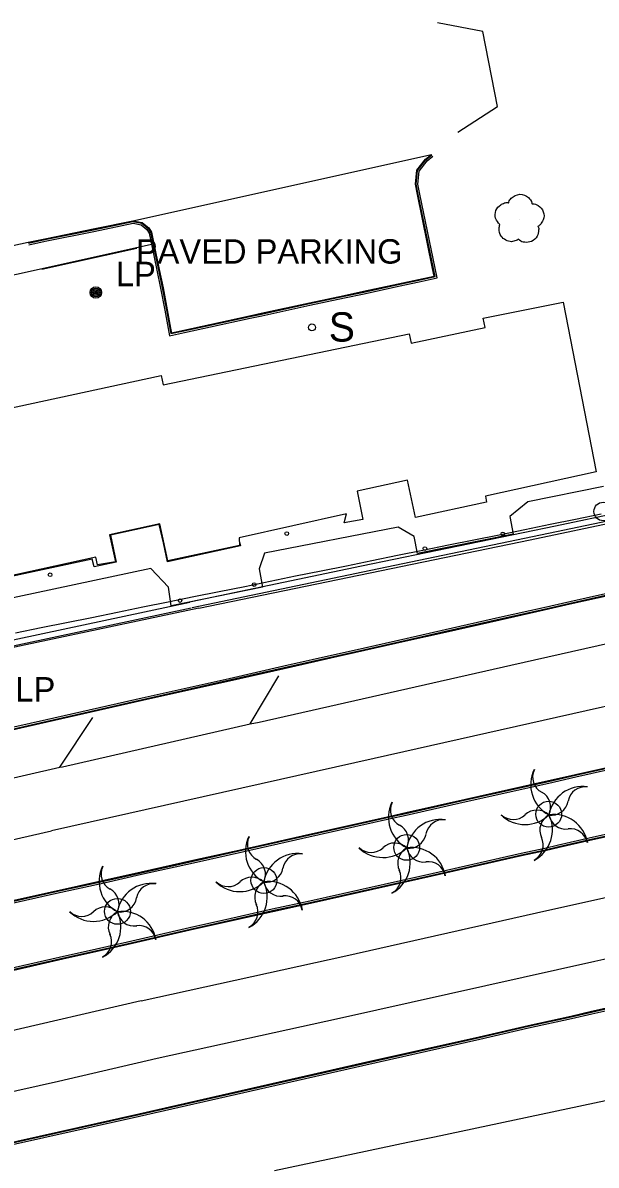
# Model space of a CAD drawing. Extents: x 368532 to 392481, y 10654822 to 10676899.
# Drawn here: x 386981.4 to 387098.8, y 10655432.2 to 10655666.1 of the extents above; entities that cross this region are included whole.
import ezdxf

# ---------------------------------------------------------------- set-up
doc = ezdxf.new("R2010")
doc.units = 0
for name, color, linetype in [('p_Catenary', 7, 'Continuous'), ('p_dtm sidewalk', 7, 'Continuous'), ('p_dtm slab', 7, 'Continuous'), ('p_road - paved curb', 7, 'Continuous'), ('p_road general road feature', 7, 'Continuous'), ('p_road paint stripe', 7, 'Continuous'), ('p_structure building', 7, 'Continuous'), ('p_structure fence', 7, 'Continuous'), ('p_structure sign', 7, 'Continuous'), ('p_structure unidentified', 7, 'Continuous'), ('p_structure wall', 7, 'Continuous'), ('p_utility general pole', 7, 'Continuous'), ('p_veg tree', 7, 'Continuous')]:
    doc.layers.add(name, color=color, linetype=linetype)

msp = doc.modelspace()

# ---------------------------------------------------------------- linework, layer by layer
at = {"layer": 'p_Catenary'}
for points in [[(386979.89, 10655541.19), (386985.11, 10655542.25), (386990.32, 10655543.3), (386995.54, 10655544.36), (387000.75, 10655545.42), (387005.96, 10655546.48), (387011.18, 10655547.54), (387016.39, 10655548.6), (387021.61, 10655549.65), (387026.82, 10655550.71), (387032.03, 10655551.77), (387037.25, 10655552.83), (387042.46, 10655553.89), (387047.68, 10655554.94), (387052.89, 10655556), (387058.1, 10655557.06), (387063.32, 10655558.12), (387068.53, 10655559.18), (387073.75, 10655560.24), (387078.96, 10655561.29), (387084.17, 10655562.35), (387089.39, 10655563.41), (387094.6, 10655564.47), (387099.82, 10655565.53)], [(387032.92, 10655431.06), (387038.38, 10655432.22), (387043.84, 10655433.38), (387049.31, 10655434.53), (387054.77, 10655435.69), (387060.23, 10655436.85), (387065.7, 10655438), (387071.16, 10655439.16), (387076.62, 10655440.31), (387082.08, 10655441.47), (387087.55, 10655442.63), (387093.01, 10655443.78), (387098.47, 10655444.94), (387103.94, 10655446.1)]]:
    msp.add_lwpolyline(points, dxfattribs=at)
at = {"layer": 'p_dtm sidewalk'}
for p, q in [((386982.3, 10655615.12), (387007.7, 10655620.77)), ((386976.23, 10655613.82), (386982.3, 10655615.12))]:
    msp.add_line(p, q, dxfattribs=at)
for centre in [(387089.08, 10655504.05), (387060, 10655497.25), (387030.76, 10655490.46), (387000.76, 10655484.15)]:
    msp.add_circle(centre, 2.65, dxfattribs=at)
at = {"layer": 'p_dtm slab'}
for p, q in [((387100.33, 10655571.17), (387084.82, 10655568)), ((387084.82, 10655568), (387081.1, 10655565.04)), ((387081.1, 10655565.04), (387081.82, 10655561.4)), ((387009.31, 10655563.35), (386999.34, 10655561.22)), ((387010.18, 10655559.65), (387009.31, 10655563.35)), ((387058.27, 10655562.8), (387030.85, 10655557.48)), ((387061.56, 10655560.94), (387058.27, 10655562.8)), ((386999.34, 10655561.22), (387000.47, 10655555.63)), ((387062.22, 10655557.41), (387061.56, 10655560.94)), ((387081.82, 10655561.4), (387062.22, 10655557.41)), ((387011, 10655555.76), (387010.18, 10655559.65)), ((387025.95, 10655559.01), (387011, 10655555.76)), ((387025.75, 10655559.84), (387025.95, 10655559.01)), ((386995.6, 10655556.29), (386954.12, 10655547.39)), ((386995.99, 10655554.7), (386995.6, 10655556.29)), ((387030.85, 10655557.48), (387029.78, 10655554.29)), ((387007.62, 10655554.35), (386955.03, 10655543.23)), ((387000.47, 10655555.63), (386995.99, 10655554.7)), ((387011.24, 10655550.54), (387007.62, 10655554.35)), ((387029.78, 10655554.29), (387030.48, 10655550.56)), ((387011.78, 10655546.69), (387011.24, 10655550.54)), ((387030.48, 10655550.56), (387011.78, 10655546.69))]:
    msp.add_line(p, q, dxfattribs=at)
at = {"layer": 'p_road - paved curb'}
for p, q in [((387003.88, 10655625.56), (387065.05, 10655639.18)), ((386985.89, 10655621.87), (386995.8, 10655623.89)), ((386985.92, 10655621.72), (386995.83, 10655623.74)), ((386995.8, 10655623.89), (387003.88, 10655625.56)), ((386995.83, 10655623.74), (387003.91, 10655625.41)), ((386995.9, 10655623.4), (387003.98, 10655625.07)), ((386975.2, 10655619.6), (386982.5, 10655621.17)), ((386982.5, 10655621.17), (386985.89, 10655621.87)), ((386982.53, 10655621.02), (386985.92, 10655621.72)), ((386982.6, 10655620.68), (386985.99, 10655621.38)), ((386985.99, 10655621.38), (386995.9, 10655623.4)), ((387104.86, 10655550.11), (387093.39, 10655547.55)), ((387104.94, 10655549.77), (387093.47, 10655547.21)), ((387104.97, 10655549.62), (387093.5, 10655547.06)), ((387088.05, 10655546.31), (387079.03, 10655544.3)), ((387093.39, 10655547.55), (387088.05, 10655546.31)), ((387093.47, 10655547.21), (387088.13, 10655545.97)), ((387093.5, 10655547.06), (387088.16, 10655545.82)), ((387079.03, 10655544.3), (387067.87, 10655541.77)), ((387079.11, 10655543.96), (387067.95, 10655541.43)), ((387088.13, 10655545.97), (387079.11, 10655543.96)), ((387088.16, 10655545.82), (387079.14, 10655543.81)), ((387067.87, 10655541.77), (387059.79, 10655539.97)), ((387079.14, 10655543.81), (387067.98, 10655541.28)), ((387059.79, 10655539.97), (387049.22, 10655537.57)), ((387059.87, 10655539.63), (387049.3, 10655537.23)), ((387059.9, 10655539.48), (387049.33, 10655537.08)), ((387067.95, 10655541.43), (387059.87, 10655539.63)), ((387067.98, 10655541.28), (387059.9, 10655539.48)), ((387049.22, 10655537.57), (387045.84, 10655536.83)), ((387049.3, 10655537.23), (387045.92, 10655536.49)), ((387049.33, 10655537.08), (387045.95, 10655536.34)), ((387045.84, 10655536.83), (387034.81, 10655534.33)), ((387045.92, 10655536.49), (387034.89, 10655533.99)), ((387045.95, 10655536.34), (387034.92, 10655533.84)), ((387034.81, 10655534.33), (387023.61, 10655531.8)), ((387034.89, 10655533.99), (387023.69, 10655531.46)), ((387034.92, 10655533.84), (387023.72, 10655531.31)), ((387023.61, 10655531.8), (387005.79, 10655527.79)), ((387023.69, 10655531.46), (387005.87, 10655527.45)), ((387023.72, 10655531.31), (387005.9, 10655527.3)), ((387005.79, 10655527.79), (386986.26, 10655523.35)), ((387005.87, 10655527.45), (386986.34, 10655523.01)), ((387005.9, 10655527.3), (386986.37, 10655522.86)), ((386986.26, 10655523.35), (386965.24, 10655518.65)), ((386986.34, 10655523.01), (386965.32, 10655518.31)), ((386986.37, 10655522.86), (386965.35, 10655518.16)), ((387094.55, 10655512.17), (387112.43, 10655516.18)), ((387094.58, 10655512.02), (387112.46, 10655516.03)), ((387094.66, 10655511.68), (387112.54, 10655515.69)), ((387089.02, 10655510.92), (387094.55, 10655512.17)), ((387089.05, 10655510.77), (387094.58, 10655512.02)), ((387089.13, 10655510.43), (387094.66, 10655511.68)), ((387072.04, 10655507.12), (387089.02, 10655510.92)), ((387072.07, 10655506.97), (387089.05, 10655510.77)), ((387072.15, 10655506.63), (387089.13, 10655510.43)), ((387059.8, 10655504.36), (387072.04, 10655507.12)), ((387059.83, 10655504.21), (387072.07, 10655506.97)), ((387059.91, 10655503.87), (387072.15, 10655506.63)), ((387056.6, 10655503.66), (387059.8, 10655504.36)), ((387056.63, 10655503.51), (387059.83, 10655504.21)), ((387127.61, 10655505.9), (387097.37, 10655499.13)), ((387127.69, 10655505.56), (387097.45, 10655498.79)), ((387127.72, 10655505.41), (387097.48, 10655498.64)), ((387038.62, 10655499.62), (387056.6, 10655503.66)), ((387038.65, 10655499.47), (387056.63, 10655503.51)), ((387038.73, 10655499.13), (387056.71, 10655503.17)), ((387056.71, 10655503.17), (387059.91, 10655503.87)), ((387026.23, 10655496.84), (387038.62, 10655499.62)), ((387026.26, 10655496.69), (387038.65, 10655499.47)), ((387026.34, 10655496.35), (387038.73, 10655499.13)), ((387091.11, 10655497.72), (387088.28, 10655497.05)), ((387091.19, 10655497.38), (387088.36, 10655496.71)), ((387091.22, 10655497.23), (387088.39, 10655496.56)), ((387097.37, 10655499.13), (387091.11, 10655497.72)), ((387097.45, 10655498.79), (387091.19, 10655497.38)), ((387097.48, 10655498.64), (387091.22, 10655497.23)), ((387016.23, 10655494.6), (387026.23, 10655496.84)), ((387016.26, 10655494.45), (387026.26, 10655496.69)), ((387016.34, 10655494.11), (387026.34, 10655496.35)), ((387083.42, 10655495.98), (387065.12, 10655491.84)), ((387083.5, 10655495.64), (387065.2, 10655491.5)), ((387083.53, 10655495.49), (387065.23, 10655491.35)), ((387088.28, 10655497.05), (387083.42, 10655495.98)), ((387088.36, 10655496.71), (387083.5, 10655495.64)), ((387088.39, 10655496.56), (387083.53, 10655495.49)), ((387005.59, 10655492.22), (387016.23, 10655494.6)), ((387005.62, 10655492.07), (387016.26, 10655494.45)), ((387005.7, 10655491.73), (387016.34, 10655494.11)), ((386987.57, 10655488.21), (386997.96, 10655490.51)), ((386987.6, 10655488.06), (386997.99, 10655490.36)), ((386997.96, 10655490.51), (387005.59, 10655492.22)), ((386997.99, 10655490.36), (387005.62, 10655492.07)), ((386998.07, 10655490.02), (387005.7, 10655491.73)), ((387065.12, 10655491.84), (387050.19, 10655488.5)), ((387065.2, 10655491.5), (387050.27, 10655488.16)), ((387065.23, 10655491.35), (387050.3, 10655488.01)), ((386974.29, 10655485.24), (386987.57, 10655488.21)), ((386974.32, 10655485.09), (386987.6, 10655488.06)), ((386987.68, 10655487.72), (386998.07, 10655490.02)), ((387050.19, 10655488.5), (387040.16, 10655486.26)), ((387050.27, 10655488.16), (387040.24, 10655485.92)), ((387050.3, 10655488.01), (387040.27, 10655485.77)), ((386974.4, 10655484.75), (386987.68, 10655487.72)), ((387040.16, 10655486.26), (387032.46, 10655484.57)), ((387040.24, 10655485.92), (387032.54, 10655484.23)), ((387040.27, 10655485.77), (387032.57, 10655484.08)), ((387032.46, 10655484.57), (387023.77, 10655482.61)), ((387032.54, 10655484.23), (387023.85, 10655482.27)), ((387032.57, 10655484.08), (387023.88, 10655482.12)), ((387023.77, 10655482.61), (387015.54, 10655480.77)), ((387023.85, 10655482.27), (387015.62, 10655480.43)), ((387023.88, 10655482.12), (387015.65, 10655480.28)), ((387015.54, 10655480.77), (387002.85, 10655477.85)), ((387015.62, 10655480.43), (387002.93, 10655477.51)), ((387015.65, 10655480.28), (387002.96, 10655477.36)), ((387002.85, 10655477.85), (386994.37, 10655475.93)), ((387002.93, 10655477.51), (386994.45, 10655475.59)), ((387002.96, 10655477.36), (386994.48, 10655475.44)), ((386990.33, 10655475.02), (386976.79, 10655471.94)), ((386990.41, 10655474.68), (386976.87, 10655471.6)), ((386990.44, 10655474.53), (386976.9, 10655471.45)), ((386994.37, 10655475.93), (386990.33, 10655475.02)), ((386994.45, 10655475.59), (386990.41, 10655474.68)), ((386994.48, 10655475.44), (386990.44, 10655474.53)), ((387097.84, 10655463.68), (387111.5, 10655466.74)), ((387097.87, 10655463.53), (387111.53, 10655466.59)), ((387097.95, 10655463.19), (387111.61, 10655466.25)), ((387084.85, 10655460.8), (387093.63, 10655462.71)), ((387084.88, 10655460.65), (387093.66, 10655462.56)), ((387084.96, 10655460.31), (387093.74, 10655462.22)), ((387093.63, 10655462.71), (387097.84, 10655463.68)), ((387093.66, 10655462.56), (387097.87, 10655463.53)), ((387093.74, 10655462.22), (387097.95, 10655463.19)), ((387074.87, 10655458.48), (387084.85, 10655460.8)), ((387074.9, 10655458.33), (387084.88, 10655460.65)), ((387074.98, 10655457.99), (387084.96, 10655460.31)), ((387050.92, 10655453.1), (387074.87, 10655458.48)), ((387050.95, 10655452.95), (387074.9, 10655458.33)), ((387051.03, 10655452.61), (387074.98, 10655457.99)), ((387005.15, 10655442.7), (387050.92, 10655453.1)), ((387005.18, 10655442.55), (387050.95, 10655452.95)), ((387005.26, 10655442.21), (387051.03, 10655452.61)), ((386942, 10655428.59), (387005.15, 10655442.7)), ((386942.03, 10655428.44), (387005.18, 10655442.55)), ((386942.11, 10655428.1), (387005.26, 10655442.21))]:
    msp.add_line(p, q, dxfattribs=at)
at = {"layer": 'p_road general road feature'}
for p, q in [((387062.05, 10655635.95), (387063.82, 10655638.19)), ((387062.2, 10655635.89), (387063.93, 10655638.08)), ((387062.53, 10655635.76), (387064.18, 10655637.84)), ((387063.82, 10655638.19), (387065.05, 10655639.18)), ((387063.93, 10655638.08), (387065.14, 10655639.06)), ((387064.18, 10655637.84), (387065.36, 10655638.79)), ((387061.78, 10655633.05), (387062.05, 10655635.95)), ((387061.93, 10655633.06), (387062.2, 10655635.89)), ((387062.28, 10655633.08), (387062.53, 10655635.76)), ((387062.21, 10655630.95), (387061.78, 10655633.05)), ((387062.36, 10655630.98), (387061.93, 10655633.06)), ((387062.7, 10655631.05), (387062.28, 10655633.08)), ((387065.31, 10655615.79), (387062.21, 10655630.95)), ((387065.46, 10655615.82), (387062.36, 10655630.98)), ((387065.8, 10655615.89), (387062.7, 10655631.05)), ((387003.88, 10655625.56), (387005.81, 10655625.23)), ((387003.91, 10655625.41), (387005.75, 10655625.09)), ((387003.98, 10655625.07), (387005.6, 10655624.76)), ((387005.6, 10655624.76), (387006.79, 10655623.79)), ((387005.75, 10655625.09), (387007.05, 10655624.02)), ((387005.81, 10655625.23), (387007.17, 10655624.12)), ((387006.79, 10655623.79), (387007.23, 10655623.06)), ((387007.05, 10655624.02), (387007.56, 10655623.18)), ((387007.17, 10655624.12), (387007.7, 10655623.24)), ((387007.23, 10655623.06), (387007.7, 10655620.77)), ((387007.56, 10655623.18), (387008.04, 10655620.84)), ((387007.7, 10655623.24), (387008.19, 10655620.87)), ((387007.7, 10655620.77), (387008.82, 10655615.47)), ((387008.04, 10655620.84), (387009.16, 10655615.54)), ((387008.19, 10655620.87), (387009.31, 10655615.57)), ((387008.82, 10655615.47), (387009.6, 10655611.74)), ((387009.16, 10655615.54), (387009.94, 10655611.81)), ((387009.31, 10655615.57), (387010.09, 10655611.84)), ((387062.43, 10655613.56), (387065.62, 10655614.25)), ((387065.62, 10655614.25), (387065.31, 10655615.79)), ((387065.8, 10655614.13), (387065.46, 10655615.82)), ((387066.21, 10655613.87), (387065.8, 10655615.89)), ((387009.94, 10655611.81), (387010.79, 10655607.32)), ((387010.09, 10655611.84), (387010.94, 10655607.35)), ((387051.16, 10655611.13), (387058.24, 10655612.66)), ((387051.19, 10655610.98), (387058.27, 10655612.51)), ((387051.26, 10655610.64), (387058.35, 10655612.17)), ((387058.24, 10655612.66), (387062.43, 10655613.56)), ((387058.27, 10655612.51), (387062.46, 10655613.41)), ((387058.35, 10655612.17), (387062.54, 10655613.07)), ((387062.46, 10655613.41), (387065.8, 10655614.13)), ((387062.54, 10655613.07), (387066.21, 10655613.87)), ((387009.6, 10655611.74), (387010.45, 10655607.26)), ((387040.06, 10655608.75), (387047.17, 10655610.28)), ((387040.09, 10655608.6), (387047.2, 10655610.13)), ((387040.17, 10655608.26), (387047.27, 10655609.79)), ((387047.17, 10655610.28), (387051.16, 10655611.13)), ((387047.2, 10655610.13), (387051.19, 10655610.98)), ((387047.27, 10655609.79), (387051.26, 10655610.64)), ((387010.45, 10655607.26), (387011.15, 10655603.51)), ((387010.79, 10655607.32), (387011.49, 10655603.57)), ((387010.94, 10655607.35), (387011.64, 10655603.6)), ((387030.21, 10655606.62), (387040.06, 10655608.75)), ((387030.24, 10655606.47), (387040.09, 10655608.6)), ((387030.31, 10655606.13), (387040.17, 10655608.26)), ((387019.71, 10655604.36), (387027.83, 10655606.12)), ((387019.74, 10655604.21), (387027.86, 10655605.97)), ((387019.82, 10655603.87), (387027.93, 10655605.63)), ((387027.83, 10655606.12), (387030.21, 10655606.62)), ((387027.86, 10655605.97), (387030.24, 10655606.47)), ((387027.93, 10655605.63), (387030.31, 10655606.13)), ((387011.15, 10655603.51), (387011.42, 10655602.04)), ((387011.42, 10655602.04), (387014.47, 10655602.71)), ((387011.49, 10655603.57), (387011.7, 10655602.46)), ((387011.64, 10655603.6), (387011.82, 10655602.64)), ((387011.7, 10655602.46), (387014.39, 10655603.05)), ((387011.82, 10655602.64), (387014.36, 10655603.2)), ((387014.36, 10655603.2), (387019.71, 10655604.36)), ((387014.39, 10655603.05), (387019.74, 10655604.21)), ((387014.47, 10655602.71), (387019.82, 10655603.87))]:
    msp.add_line(p, q, dxfattribs=at)
at = {"layer": 'p_road paint stripe'}
for p, q in [((387081.3, 10655534.57), (387120.96, 10655543.44)), ((387139.38, 10655534.77), (387096.78, 10655525.2)), ((387027.94, 10655522.55), (387033.83, 10655532.37)), ((387029.8, 10655522.88), (387081.3, 10655534.57)), ((386988.95, 10655513.69), (386995.71, 10655523.84)), ((387096.78, 10655525.2), (387053.36, 10655515.46)), ((386989.54, 10655513.72), (387027.94, 10655522.55)), ((387027.94, 10655522.55), (387029.8, 10655522.88)), ((386970.35, 10655509.36), (386988.95, 10655513.69)), ((387053.36, 10655515.46), (386987.26, 10655500.65)), ((386988.95, 10655513.69), (386989.54, 10655513.72)), ((386955.29, 10655493.39), (386987.26, 10655500.65)), ((387086.61, 10655483.82), (387125.34, 10655492.57)), ((387047.55, 10655475.03), (387086.61, 10655483.82)), ((387148.87, 10655485.3), (387098.54, 10655473.89)), ((387005.62, 10655465.8), (387047.55, 10655475.03)), ((387098.54, 10655473.89), (387046.22, 10655462.19)), ((387005.62, 10655465.8), (386969.63, 10655457.51)), ((387046.22, 10655462.19), (387008.92, 10655453.98)), ((387008.92, 10655453.98), (386988.68, 10655449.32)), ((386988.68, 10655449.32), (386959.12, 10655442.61))]:
    msp.add_line(p, q, dxfattribs=at)
at = {"layer": 'p_structure building'}
msp.add_lwpolyline([(386967.3, 10655584.74), (387009.73, 10655593.91), (387010.15, 10655591.98), (387060.49, 10655602.45), (387060.91, 10655600.53), (387076.09, 10655603.73), (387075.69, 10655605.61), (387092.02, 10655608.89), (387098.79, 10655574.13), (387076.16, 10655569.15), (387076.35, 10655567.92), (387061.81, 10655564.78), (387060.16, 10655572.43), (387049.88, 10655570.21), (387051.01, 10655564.42), (387047.19, 10655563.72), (387047.67, 10655565.53), (387025.71, 10655560.62), (387025.79, 10655559.1), (387011.08, 10655555.92), (387009.45, 10655563.49), (386999.14, 10655561.26), (387000.33, 10655555.73), (386996.68, 10655555.11), (386996.36, 10655556.65), (386949.88, 10655546.52)], dxfattribs=at)
at = {"layer": 'p_structure fence'}
for p, q in [((387004.76, 10655619.92), (386985.24, 10655615.58)), ((387085.27, 10655560.23), (387131.74, 10655570.09)), ((387017.41, 10655546.21), (387085.27, 10655560.23)), ((387017.41, 10655546.21), (386838.87, 10655508.57))]:
    msp.add_line(p, q, dxfattribs=at)
at = {"layer": 'p_structure sign'}
msp.add_circle((387040.58, 10655603.73), 0.713, dxfattribs=at)
at = {"layer": 'p_structure unidentified'}
for centre in [(387035.43, 10655561.52), (387079.7, 10655561.46), (387063.74, 10655558.45), (386986.97, 10655553.08), (387028.78, 10655551.06), (387013.57, 10655547.78)]:
    msp.add_circle(centre, 0.375, dxfattribs=at)
at = {"layer": 'p_structure wall'}
for p, q in [((387075.62, 10655664.33), (387066.32, 10655666.11)), ((387078.57, 10655648.95), (387075.62, 10655664.33)), ((387070.5, 10655643.73), (387078.57, 10655648.95)), ((387090.47, 10655563.09), (387159.38, 10655577.66)), ((387090.71, 10655561.92), (387159.63, 10655576.49)), ((387050.77, 10655554.88), (387090.47, 10655563.09)), ((387051.01, 10655553.7), (387090.71, 10655561.92)), ((387015.83, 10655547.57), (387050.77, 10655554.88)), ((387016.07, 10655546.4), (387051.01, 10655553.7)), ((386936.76, 10655530.66), (387015.6, 10655547.46)), ((386937.01, 10655529.49), (387015.85, 10655546.29))]:
    msp.add_line(p, q, dxfattribs=at)
at = {"layer": 'p_utility general pole'}
for centre, radius in [((386996.33, 10655610.89), 1.19), ((386996.33, 10655610.89), 0.901), ((386996.33, 10655610.89), 0.608), ((386996.33, 10655610.89), 0.337), ((386996.33, 10655610.89), 0.12), ((387100.25, 10655566.04), 1.9)]:
    msp.add_circle(centre, radius, dxfattribs=at)
at = {"layer": 'p_veg tree'}
msp.add_line((387083.13, 10655625.84), (387083.13, 10655625.84), dxfattribs=at)
for centre, radius, start, end in [((387092.45, 10655510.13), 7.06, 153.934, 241.934), ((387089.31, 10655511.63), 3.52, 153.934, 241.934), ((387096.07, 10655502.67), 7.06, 81.934, 169.934), ((387096.53, 10655506.13), 3.52, 81.934, 169.934), ((387085.97, 10655505.47), 3.52, 334, 62), ((387089.61, 10655507.35), 3.52, 261.934, 349.934), ((387063.33, 10655503.38), 7.06, 153.934, 241.934), ((387060.19, 10655504.88), 3.52, 153.934, 241.934), ((387086.67, 10655501.37), 3.52, 45.9339, 133.9339), ((387066.95, 10655495.92), 7.06, 81.934, 169.934), ((387067.41, 10655499.38), 3.52, 81.934, 169.934), ((387084.23, 10655508.99), 7.06, 225.934, 313.934), ((387081.83, 10655506.47), 3.52, 225.934, 313.934), ((387082.79, 10655500.83), 7.06, 297.9339, 25.9339), ((387090.79, 10655500.79), 3.52, 117.934, 205.934), ((387090.11, 10655496.93), 7.06, 9.934, 97.934), ((387092.61, 10655504.51), 3.52, 189.934, 277.934), ((387056.85, 10655498.72), 3.52, 334, 62), ((387060.49, 10655500.6), 3.52, 261.934, 349.934), ((387093.53, 10655497.55), 3.52, 9.934, 97.934), ((387034.04, 10655496.39), 7.06, 153.934, 241.934), ((387030.9, 10655497.89), 3.52, 153.934, 241.934), ((387055.11, 10655502.24), 7.06, 225.934, 313.934), ((387052.71, 10655499.72), 3.52, 225.934, 313.934), ((387057.55, 10655494.62), 3.52, 45.9339, 133.9339), ((387053.67, 10655494.08), 7.06, 297.9339, 25.9339), ((387060.99, 10655490.18), 7.06, 9.934, 97.934), ((387084.43, 10655497.77), 3.52, 297.934, 25.934), ((387027.56, 10655491.73), 3.52, 334, 62), ((387037.66, 10655488.93), 7.06, 81.934, 169.934), ((387038.12, 10655492.39), 3.52, 81.934, 169.934), ((387061.67, 10655494.04), 3.52, 117.934, 205.934), ((387063.49, 10655497.76), 3.52, 189.934, 277.934), ((387004.06, 10655490.29), 7.06, 153.934, 241.934), ((387000.92, 10655491.79), 3.52, 153.934, 241.934), ((387031.2, 10655493.61), 3.52, 261.934, 349.934), ((387055.31, 10655491.02), 3.52, 297.934, 25.934), ((387064.41, 10655490.8), 3.52, 9.934, 97.934), ((387025.82, 10655495.25), 7.06, 225.934, 313.934), ((387023.42, 10655492.73), 3.52, 225.934, 313.934), ((387028.26, 10655487.63), 3.52, 45.9339, 133.9339), ((387024.38, 10655487.09), 7.06, 297.9339, 25.9339), ((387032.38, 10655487.05), 3.52, 117.934, 205.934), ((387031.7, 10655483.19), 7.06, 9.934, 97.934), ((387034.2, 10655490.77), 3.52, 189.934, 277.934), ((386997.58, 10655485.63), 3.52, 334, 62), ((387007.68, 10655482.83), 7.06, 81.934, 169.934), ((387008.14, 10655486.29), 3.52, 81.934, 169.934), ((387001.22, 10655487.51), 3.52, 261.934, 349.934), ((387026.02, 10655484.03), 3.52, 297.934, 25.934), ((387035.12, 10655483.81), 3.52, 9.934, 97.934), ((386995.84, 10655489.15), 7.06, 225.934, 313.934), ((386993.44, 10655486.63), 3.52, 225.934, 313.934), ((386998.28, 10655481.53), 3.52, 45.9339, 133.9339), ((386994.4, 10655480.99), 7.06, 297.9339, 25.9339), ((387002.4, 10655480.95), 3.52, 117.934, 205.934), ((387001.72, 10655477.09), 7.06, 9.934, 97.934), ((387004.22, 10655484.67), 3.52, 189.934, 277.934), ((387005.14, 10655477.71), 3.52, 9.934, 97.934), ((386996.04, 10655477.93), 3.52, 297.934, 25.934)]:
    msp.add_arc(centre, radius, start, end, dxfattribs=at)
msp.add_spline([(387079.1, 10655624.8), (387078.21, 10655626.08), (387078.28, 10655627.69), (387079.25, 10655628.83), (387080.01, 10655629.22), (387080.71, 10655629.29), (387080.86, 10655629.27), (387080.9, 10655629.38), (387081.41, 10655630.19), (387083.16, 10655630.99), (387084.95, 10655630.31), (387085.62, 10655629.2), (387085.67, 10655629.06), (387085.79, 10655629.05), (387086.94, 10655628.68), (387087.97, 10655627.43), (387087.96, 10655625.76), (387087.37, 10655624.84), (387086.96, 10655624.47), (387086.86, 10655624.42), (387086.92, 10655624.34), (387087.02, 10655623.67), (387086.71, 10655622.43), (387085.56, 10655621.36), (387084.18, 10655621.16), (387083.13, 10655621.59), (387082.93, 10655621.77), (387082.86, 10655621.78), (387082.8, 10655621.75), (387082.4, 10655621.54), (387081.46, 10655621.29), (387080.29, 10655621.61), (387079.33, 10655622.43), (387078.92, 10655623.98), (387079.09, 10655624.82)], degree=3, dxfattribs=at)

# ---------------------------------------------------------------- texts
at = {"layer": 'p_road general road feature'}
msp.add_text(' PAVED PARKING', height=5, dxfattribs=at).set_placement((387002.67, 10655616.8))
at = {"layer": 'p_structure sign'}
msp.add_text('S', height=6, dxfattribs=at).set_placement((387044.04, 10655600.83))
at = {"layer": 'p_utility general pole'}
for p in [(387000.45, 10655612.18), (386979.86, 10655527.12)]:
    msp.add_text('LP', height=5, dxfattribs=at).set_placement(p)

doc.saveas('drawing.dxf')
